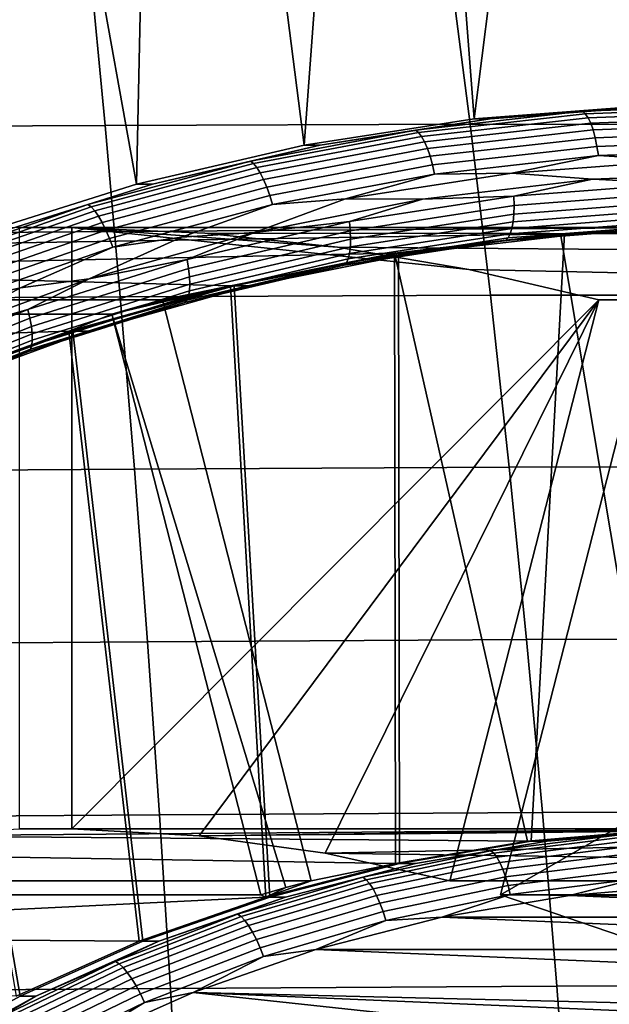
# Model space of a CAD drawing. Header units: metres. Extents: x -25 to 132, y -25 to 25.
# Tile 258 of 278: x 115.24 to 117.4, y 5.71 to 9.31. Entities that reach past the tile are written whole.
import ezdxf

# ---------------------------------------------------------------- set-up
doc = ezdxf.new("R2010")
doc.units = ezdxf.units.M
doc.layers.add('solid_12_061_071_XXX', color=7, linetype='CONTINUOUS')

msp = doc.modelspace()

# ---------------------------------------------------------------- linework, layer by layer
at = {"layer": 'solid_12_061_071_XXX'}
for points in [[(117.534309, 8.993996, 77.357338), (116.907303, 8.946008, 77.165642), (117.131561, 10.723815, 77.234207), (117.489807, 10.74345, 77.343735)], [(116.907303, 8.946008, 77.165642), (116.773903, 10.691092, 77.124855), (117.131561, 10.723815, 77.234207)], [(116.907303, 8.946008, 77.165642), (116.285301, 8.850286, 76.975479), (116.41787, 10.645382, 77.016006), (116.773903, 10.691092, 77.124855)], [(116.285301, 8.850286, 76.975479), (116.063606, 10.586707, 76.9077), (116.41787, 10.645382, 77.016006)], [(116.285301, 8.850286, 76.975479), (115.671684, 8.707352, 76.787872), (115.711205, 10.515076, 76.799957), (116.063606, 10.586707, 76.9077)], [(115.671684, 8.707352, 76.787872), (115.361565, 10.430671, 76.693062), (115.711205, 10.515076, 76.799957)], [(115.671684, 8.707352, 76.787872), (115.069695, 8.517965, 76.603828), (115.014961, 10.333553, 76.587097), (115.361565, 10.430671, 76.693062)], [(114.183647, 9.542886, 99.398491), (114.223579, 8.915902, 99.469704), (115.556488, 8.922169, 99.787392), (115.496704, 9.547182, 99.714355)], [(115.496704, 9.547182, 99.714355), (115.556488, 8.922169, 99.787392), (116.892509, 8.926898, 100.097305), (116.81295, 9.549885, 100.02301)], [(116.81295, 9.549885, 100.02301), (116.892509, 8.926898, 100.097305), (118.232376, 8.925667, 100.399925), (118.133217, 9.546283, 100.324989)], [(117.303459, 8.974038, 77.041306), (116.692795, 8.905385, 76.854607), (116.965767, 8.946009, 76.97438)], [(117.313927, 8.965026, 77.009262), (116.70388, 8.896442, 76.822746), (116.692795, 8.905385, 76.854607), (117.303459, 8.974038, 77.041306)], [(117.592758, 8.993996, 77.166069), (116.965767, 8.946009, 76.97438), (116.907303, 8.946008, 77.165642), (117.534309, 8.993996, 77.357338)], [(117.303459, 8.974038, 77.041306), (116.965767, 8.946009, 76.97438), (117.592758, 8.993996, 77.166069)], [(117.917252, 8.996962, 77.228958), (117.303459, 8.974038, 77.041306), (117.592758, 8.993996, 77.166069)], [(117.927101, 8.987926, 77.196724), (117.313927, 8.965026, 77.009262), (117.303459, 8.974038, 77.041306), (117.917252, 8.996962, 77.228958)], [(117.936348, 8.97317, 77.166481), (117.324181, 8.950308, 76.979324), (117.313927, 8.965026, 77.009262), (117.927101, 8.987926, 77.196724)], [(117.944702, 8.953141, 77.139153), (117.333908, 8.93033, 76.952415), (117.324181, 8.950308, 76.979324), (117.936348, 8.97317, 77.166481)], [(116.965767, 8.946009, 76.97438), (116.343796, 8.850291, 76.784225), (116.285301, 8.850286, 76.975479), (116.907303, 8.946008, 77.165642)], [(116.692795, 8.905385, 76.854607), (116.343796, 8.850291, 76.784225), (116.965767, 8.946009, 76.97438)], [(117.324181, 8.950308, 76.979324), (116.715134, 8.881836, 76.793121), (116.70388, 8.896442, 76.822746), (117.313927, 8.965026, 77.009262)], [(117.333908, 8.93033, 76.952415), (116.726219, 8.862012, 76.766624), (116.715134, 8.881836, 76.793121), (117.324181, 8.950308, 76.979324)], [(117.95192, 8.928451, 77.11557), (117.342796, 8.905702, 76.929344), (117.333908, 8.93033, 76.952415), (117.944702, 8.953141, 77.139153)], [(114.223579, 8.915902, 99.469704), (114.260902, 8.286972, 99.536133), (115.612343, 8.294734, 99.85553), (115.556488, 8.922169, 99.787392)], [(115.556488, 8.922169, 99.787392), (115.612343, 8.294734, 99.85553), (116.966835, 8.301028, 100.166641), (116.892509, 8.926898, 100.097305)], [(116.692795, 8.905385, 76.854607), (116.088371, 8.791353, 76.669815), (116.343796, 8.850291, 76.784225)], [(116.70388, 8.896442, 76.822746), (116.100067, 8.782524, 76.638145), (116.088371, 8.791353, 76.669815), (116.692795, 8.905385, 76.854607)], [(117.342796, 8.905702, 76.929344), (116.736786, 8.837572, 76.744072), (116.726219, 8.862012, 76.766624), (117.333908, 8.93033, 76.952415)], [(117.350594, 8.877173, 76.91082), (116.746521, 8.809261, 76.726135), (116.736786, 8.837572, 76.744072), (117.342796, 8.905702, 76.929344)], [(116.892509, 8.926898, 100.097305), (116.966835, 8.301028, 100.166641), (118.324989, 8.301724, 100.469872), (118.232376, 8.925667, 100.399925)], [(117.957764, 8.899849, 77.096451), (117.350594, 8.877173, 76.91082), (117.342796, 8.905702, 76.929344), (117.95192, 8.928451, 77.11557)], [(117.962067, 8.868207, 77.082375), (117.357056, 8.845612, 76.897408), (117.350594, 8.877173, 76.91082), (117.957764, 8.899849, 77.096451)], [(116.715134, 8.881836, 76.793121), (116.112312, 8.768106, 76.608818), (116.100067, 8.782524, 76.638145), (116.70388, 8.896442, 76.822746)], [(116.726219, 8.862012, 76.766624), (116.124733, 8.748534, 76.582733), (116.112312, 8.768106, 76.608818), (116.715134, 8.881836, 76.793121)], [(116.736786, 8.837572, 76.744072), (116.136963, 8.724407, 76.560684), (116.124733, 8.748534, 76.582733), (116.726219, 8.862012, 76.766624)], [(117.357056, 8.845612, 76.897408), (116.755135, 8.777942, 76.713379), (116.746521, 8.809261, 76.726135), (117.350594, 8.877173, 76.91082)], [(117.964691, 8.834489, 77.073776), (117.361984, 8.811979, 76.889511), (117.357056, 8.845612, 76.897408), (117.962067, 8.868207, 77.082375)], [(116.343796, 8.850291, 76.784225), (115.730164, 8.707354, 76.596619), (115.671684, 8.707352, 76.787872), (116.285301, 8.850286, 76.975479)], [(116.088371, 8.791353, 76.669815), (115.730164, 8.707354, 76.596619), (116.343796, 8.850291, 76.784225)], [(116.746521, 8.809261, 76.726135), (116.148628, 8.69646, 76.543343), (116.136963, 8.724407, 76.560684), (116.736786, 8.837572, 76.744072)], [(117.361984, 8.811979, 76.889511), (116.762352, 8.744567, 76.706184), (116.755135, 8.777942, 76.713379), (117.357056, 8.845612, 76.897408)], [(117.964691, 8.834489, 77.073776), (117.658134, 8.794126, 76.976921), (117.361984, 8.811979, 76.889511)], [(116.088371, 8.791353, 76.669815), (115.493271, 8.632522, 76.487877), (115.730164, 8.707354, 76.596619)], [(116.100067, 8.782524, 76.638145), (115.505554, 8.623853, 76.456383), (115.493271, 8.632522, 76.487877), (116.088371, 8.791353, 76.669815)], [(116.755135, 8.777942, 76.713379), (116.159363, 8.665541, 76.531235), (116.148628, 8.69646, 76.543343), (116.746521, 8.809261, 76.726135)], [(117.361984, 8.811979, 76.889511), (117.044853, 8.747171, 76.789421), (116.762352, 8.744567, 76.706184)], [(117.361984, 8.811979, 76.889511), (117.658134, 8.794126, 76.976921), (117.044853, 8.747171, 76.789421)], [(117.340004, 8.725513, 76.879654), (117.044853, 8.747171, 76.789421), (117.658134, 8.794126, 76.976921), (117.965569, 8.749997, 77.070908)], [(116.112312, 8.768106, 76.608818), (115.518776, 8.609694, 76.427361), (115.505554, 8.623853, 76.456383), (116.100067, 8.782524, 76.638145)], [(116.124733, 8.748534, 76.582733), (115.532532, 8.590476, 76.40168), (115.518776, 8.609694, 76.427361), (116.112312, 8.768106, 76.608818)], [(116.762352, 8.744567, 76.706184), (116.168846, 8.632593, 76.524727), (116.159363, 8.665541, 76.531235), (116.755135, 8.777942, 76.713379)], [(116.136963, 8.724407, 76.560684), (115.546394, 8.566786, 76.380127), (115.532532, 8.590476, 76.40168), (116.124733, 8.748534, 76.582733)], [(116.148628, 8.69646, 76.543343), (115.559944, 8.539342, 76.363365), (115.546394, 8.566786, 76.380127), (116.136963, 8.724407, 76.560684)], [(116.762352, 8.744567, 76.706184), (116.436455, 8.653509, 76.603416), (116.168846, 8.632593, 76.524727)], [(116.717995, 8.652201, 76.689491), (116.436455, 8.653509, 76.603416), (117.044853, 8.747171, 76.789421), (117.340004, 8.725513, 76.879654)], [(116.762352, 8.744567, 76.706184), (117.044853, 8.747171, 76.789421), (116.436455, 8.653509, 76.603416)], [(117.053131, 8.662988, 76.795128), (116.717995, 8.652201, 76.689491), (117.340004, 8.725513, 76.879654)], [(117.660294, 8.709455, 76.980751), (117.053131, 8.662988, 76.795128), (117.340004, 8.725513, 76.879654)], [(117.660294, 8.709455, 76.980751), (117.340004, 8.725513, 76.879654), (117.965569, 8.749997, 77.070908)], [(115.730164, 8.707354, 76.596619), (115.128143, 8.517958, 76.41256), (115.069695, 8.517965, 76.603828), (115.671684, 8.707352, 76.787872)], [(115.493271, 8.632522, 76.487877), (115.128143, 8.517958, 76.41256), (115.730164, 8.707354, 76.596619)], [(116.159363, 8.665541, 76.531235), (115.572769, 8.508983, 76.351898), (115.559944, 8.539342, 76.363365), (116.148628, 8.69646, 76.543343)], [(117.658829, 8.675772, 76.989754), (117.054016, 8.629482, 76.804848), (117.053131, 8.662988, 76.795128), (117.660294, 8.709455, 76.980751)], [(116.168846, 8.632593, 76.524727), (115.584488, 8.47663, 76.346077), (115.572769, 8.508983, 76.351898), (116.159363, 8.665541, 76.531235)], [(116.168846, 8.632593, 76.524727), (116.436455, 8.653509, 76.603416), (116.102959, 8.530467, 76.50145), (115.836243, 8.513644, 76.419907)], [(116.717995, 8.652201, 76.689491), (116.102959, 8.530467, 76.50145), (116.436455, 8.653509, 76.603416)], [(116.450836, 8.570298, 76.610985), (116.102959, 8.530467, 76.50145), (116.717995, 8.652201, 76.689491)], [(117.053131, 8.662988, 76.795128), (116.450836, 8.570298, 76.610985), (116.717995, 8.652201, 76.689491)], [(117.054016, 8.629482, 76.804848), (116.454048, 8.537151, 76.621414), (116.450836, 8.570298, 76.610985), (117.053131, 8.662988, 76.795128)], [(117.655617, 8.644169, 77.004204), (117.053009, 8.598048, 76.819969), (117.054016, 8.629482, 76.804848), (117.658829, 8.675772, 76.989754)], [(115.493271, 8.632522, 76.487877), (114.910515, 8.429701, 76.309708), (115.128143, 8.517958, 76.41256)], [(115.505554, 8.623853, 76.456383), (114.923393, 8.421235, 76.278397), (114.910515, 8.429701, 76.309708), (115.493271, 8.632522, 76.487877)], [(115.518776, 8.609694, 76.427361), (114.937569, 8.40741, 76.249664), (114.923393, 8.421235, 76.278397), (115.505554, 8.623853, 76.456383)], [(115.532532, 8.590476, 76.40168), (114.952614, 8.388643, 76.22438), (114.937569, 8.40741, 76.249664), (115.518776, 8.609694, 76.427361)], [(116.168846, 8.632593, 76.524727), (115.836243, 8.513644, 76.419907), (115.584488, 8.47663, 76.346077)], [(117.053009, 8.598048, 76.819969), (116.455231, 8.506054, 76.637207), (116.454048, 8.537151, 76.621414), (117.054016, 8.629482, 76.804848)], [(117.644402, 8.590966, 77.047539), (117.045502, 8.54513, 76.864433), (117.05014, 8.569642, 76.840034), (117.650757, 8.61561, 77.023659)], [(117.650757, 8.61561, 77.023659), (117.05014, 8.569642, 76.840034), (117.053009, 8.598048, 76.819969), (117.655617, 8.644169, 77.004204)], [(115.546394, 8.566786, 76.380127), (114.968079, 8.365509, 76.203323), (114.952614, 8.388643, 76.22438), (115.532532, 8.590476, 76.40168)], [(117.05014, 8.569642, 76.840034), (116.454338, 8.477952, 76.657883), (116.455231, 8.506054, 76.637207), (117.053009, 8.598048, 76.819969)], [(117.636734, 8.570986, 77.075104), (117.03923, 8.525256, 76.892426), (117.045502, 8.54513, 76.864433), (117.644402, 8.590966, 77.047539)], [(117.694519, 8.549416, 77.615456), (114.757103, 8.528277, 85.482094), (114.272331, 8.476853, 85.333885), (117.223572, 8.526093, 77.312576)], [(117.694519, 8.549416, 77.615456), (115.243935, 8.549416, 85.630936), (114.757103, 8.528277, 85.482094)], [(115.559944, 8.539342, 76.363365), (114.983482, 8.338711, 76.187126), (114.968079, 8.365509, 76.203323), (115.546394, 8.566786, 76.380127)], [(115.572769, 8.508983, 76.351898), (114.99836, 8.309064, 76.176285), (114.983482, 8.338711, 76.187126), (115.559944, 8.539342, 76.363365)], [(117.694519, 6.349213, 77.615456), (115.243935, 6.349213, 85.630936), (115.243935, 8.549416, 85.630936), (117.694519, 8.549416, 77.615456)], [(115.922035, 8.528277, 85.838249), (115.435196, 8.549416, 85.689407), (117.88578, 8.549416, 77.673927), (118.445572, 8.526093, 77.68618)], [(115.435196, 6.349213, 85.689407), (117.88578, 6.349213, 77.673927), (117.88578, 8.549416, 77.673927), (115.435196, 8.549416, 85.689407)], [(116.406807, 8.476853, 85.986458), (115.435196, 8.549416, 85.689407), (115.922035, 8.528277, 85.838249)], [(116.887779, 8.395326, 86.133507), (115.435196, 8.549416, 85.689407), (116.406807, 8.476853, 85.986458)], [(115.435196, 6.349213, 85.689407), (115.435196, 8.549416, 85.689407), (116.887779, 8.395326, 86.133507), (117.363258, 8.283983, 86.278877)], [(116.450836, 8.570298, 76.610985), (115.856621, 8.431882, 76.429314), (116.102959, 8.530467, 76.50145)], [(116.454048, 8.537151, 76.621414), (115.862129, 8.399271, 76.440453), (115.856621, 8.431882, 76.429314), (116.450836, 8.570298, 76.610985)], [(117.03923, 8.525256, 76.892426), (116.44651, 8.43404, 76.711212), (116.451401, 8.453701, 76.6828), (117.045502, 8.54513, 76.864433)], [(117.045502, 8.54513, 76.864433), (116.451401, 8.453701, 76.6828), (116.454338, 8.477952, 76.657883), (117.05014, 8.569642, 76.840034)], [(117.618454, 8.54729, 77.137863), (117.022606, 8.501686, 76.955688), (117.031517, 8.510627, 76.923157), (117.627998, 8.556278, 77.105522)], [(117.296074, 8.526093, 77.075363), (117.022606, 8.501686, 76.955688), (117.618454, 8.54729, 77.137863)], [(117.627998, 8.556278, 77.105522), (117.031517, 8.510627, 76.923157), (117.03923, 8.525256, 76.892426), (117.636734, 8.570986, 77.075104)], [(117.116661, 6.3037, 77.229652), (117.237617, 8.526093, 77.266632), (117.848618, 8.55, 77.45343), (117.604126, 6.344851, 77.378685)], [(117.223572, 8.526093, 77.312576), (117.834572, 8.55, 77.499374), (117.694519, 8.549416, 77.615456)], [(117.59008, 6.344851, 77.424629), (117.834572, 8.55, 77.499374), (117.223572, 8.526093, 77.312576)], [(117.848618, 8.55, 77.45343), (117.237617, 8.526093, 77.266632), (117.296074, 8.526093, 77.075363), (117.907097, 8.55, 77.262169)], [(117.907097, 8.55, 77.262169), (117.296074, 8.526093, 77.075363), (117.618454, 8.54729, 77.137863)], [(117.223572, 8.526093, 77.312576), (114.272331, 8.476853, 85.333885), (113.791359, 8.395326, 85.186836), (116.615936, 8.4545, 77.126801)], [(115.584488, 8.47663, 76.346077), (115.01226, 8.277472, 76.171127), (114.99836, 8.309064, 76.176285), (115.572769, 8.508983, 76.351898)], [(115.584488, 8.47663, 76.346077), (115.836243, 8.513644, 76.419907), (115.498299, 8.360981, 76.316589), (115.247452, 8.32834, 76.239899)], [(116.102959, 8.530467, 76.50145), (115.498299, 8.360981, 76.316589), (115.836243, 8.513644, 76.419907)], [(115.856621, 8.431882, 76.429314), (115.498299, 8.360981, 76.316589), (116.102959, 8.530467, 76.50145)], [(116.455231, 8.506054, 76.637207), (115.865463, 8.368675, 76.456902), (115.862129, 8.399271, 76.440453), (116.454048, 8.537151, 76.621414)], [(116.454338, 8.477952, 76.657883), (115.866524, 8.341027, 76.478165), (115.865463, 8.368675, 76.456902), (116.455231, 8.506054, 76.637207)], [(119.053215, 8.4545, 77.871956), (116.406807, 8.476853, 85.986458), (115.922035, 8.528277, 85.838249), (118.445572, 8.526093, 77.68618)], [(117.022606, 8.501686, 76.955688), (116.431519, 8.410723, 76.774979), (116.439819, 8.419567, 76.742256), (117.031517, 8.510627, 76.923157)], [(116.688469, 8.454504, 76.889603), (116.431519, 8.410723, 76.774979), (117.022606, 8.501686, 76.955688)], [(117.031517, 8.510627, 76.923157), (116.439819, 8.419567, 76.742256), (116.44651, 8.43404, 76.711212), (117.03923, 8.525256, 76.892426)], [(117.59008, 6.344851, 77.424629), (117.223572, 8.526093, 77.312576), (116.615936, 8.4545, 77.126801), (117.102615, 6.3037, 77.275597)], [(117.237617, 8.526093, 77.266632), (116.629982, 8.4545, 77.080856), (116.688469, 8.454504, 76.889603), (117.296074, 8.526093, 77.075363)], [(117.116661, 6.3037, 77.229652), (116.633934, 6.221665, 77.082069), (116.629982, 8.4545, 77.080856), (117.237617, 8.526093, 77.266632)], [(117.296074, 8.526093, 77.075363), (116.688469, 8.454504, 76.889603), (117.022606, 8.501686, 76.955688)], [(115.584488, 8.47663, 76.346077), (115.247452, 8.32834, 76.239899), (115.01226, 8.277472, 76.171127)], [(116.451401, 8.453701, 76.6828), (115.865273, 8.317168, 76.503601), (115.866524, 8.341027, 76.478165), (116.454338, 8.477952, 76.657883)], [(119.654022, 8.335628, 78.055634), (116.887779, 8.395326, 86.133507), (116.406807, 8.476853, 85.986458), (119.053215, 8.4545, 77.871956)], [(116.015129, 8.335628, 76.943115), (116.615936, 8.4545, 77.126801), (113.791359, 8.395326, 85.186836)], [(115.856621, 8.431882, 76.429314), (115.273651, 8.248479, 76.251083), (115.498299, 8.360981, 76.316589)], [(115.862129, 8.399271, 76.440453), (115.281418, 8.216577, 76.262909), (115.273651, 8.248479, 76.251083), (115.856621, 8.431882, 76.429314)], [(116.439819, 8.419567, 76.742256), (115.856049, 8.283586, 76.563782), (115.86174, 8.297825, 76.532433), (116.44651, 8.43404, 76.711212)], [(116.44651, 8.43404, 76.711212), (115.86174, 8.297825, 76.532433), (115.865273, 8.317168, 76.503601), (116.451401, 8.453701, 76.6828)], [(116.619888, 6.221665, 77.128014), (116.615936, 8.4545, 77.126801), (116.015129, 8.335628, 76.943115), (116.145103, 6.099294, 76.982857)], [(116.629982, 8.4545, 77.080856), (116.029175, 8.335628, 76.897171), (116.087677, 8.335633, 76.705917), (116.688469, 8.454504, 76.889603)], [(116.633934, 6.221665, 77.082069), (116.159149, 6.099294, 76.936913), (116.029175, 8.335628, 76.897171), (116.629982, 8.4545, 77.080856)], [(116.688469, 8.454504, 76.889603), (116.087677, 8.335633, 76.705917), (116.431519, 8.410723, 76.774979)], [(117.102615, 6.3037, 77.275597), (116.615936, 8.4545, 77.126801), (116.619888, 6.221665, 77.128014)], [(113.791359, 8.395326, 85.186836), (113.315872, 8.283983, 85.041466), (115.766457, 8.283983, 77.025986), (116.015129, 8.335628, 76.943115)], [(115.865463, 8.368675, 76.456902), (115.286865, 8.186646, 76.280006), (115.281418, 8.216577, 76.262909), (115.862129, 8.399271, 76.440453)], [(116.431519, 8.410723, 76.774979), (115.848366, 8.274884, 76.596687), (115.856049, 8.283586, 76.563782), (116.439819, 8.419567, 76.742256)], [(116.087677, 8.335633, 76.705917), (115.848366, 8.274884, 76.596687), (116.431519, 8.410723, 76.774979)], [(119.654022, 8.335628, 78.055634), (119.813843, 8.283983, 78.263397), (117.363258, 8.283983, 86.278877), (116.887779, 8.395326, 86.133507)], [(115.498299, 8.360981, 76.316589), (114.907448, 8.144706, 76.135948), (115.247452, 8.32834, 76.239899)], [(115.273651, 8.248479, 76.251083), (114.907448, 8.144706, 76.135948), (115.498299, 8.360981, 76.316589)], [(115.866524, 8.341027, 76.478165), (115.289833, 8.1596, 76.301857), (115.286865, 8.186646, 76.280006), (115.865463, 8.368675, 76.456902)], [(115.01226, 8.277472, 76.171127), (115.247452, 8.32834, 76.239899), (114.907448, 8.144706, 76.135948), (114.673149, 8.09856, 76.064316)], [(115.865273, 8.317168, 76.503601), (115.29023, 8.13626, 76.327797), (115.289833, 8.1596, 76.301857), (115.866524, 8.341027, 76.478165)], [(115.424561, 8.170155, 76.762558), (116.015129, 8.335628, 76.943115), (115.581711, 8.232219, 76.969505)], [(116.145103, 6.099294, 76.982857), (116.015129, 8.335628, 76.943115), (115.424561, 8.170155, 76.762558), (115.681236, 5.937356, 76.841034)], [(116.029175, 8.335628, 76.897171), (115.438606, 8.170155, 76.716614), (115.497055, 8.170148, 76.525352), (116.087677, 8.335633, 76.705917)], [(116.159149, 6.099294, 76.936913), (115.695282, 5.937356, 76.79509), (115.438606, 8.170155, 76.716614), (116.029175, 8.335628, 76.897171)], [(116.087677, 8.335633, 76.705917), (115.497055, 8.170148, 76.525352), (115.848366, 8.274884, 76.596687)], [(116.015129, 8.335628, 76.943115), (115.673935, 8.258666, 76.997704), (115.581711, 8.232219, 76.969505)], [(116.015129, 8.335628, 76.943115), (115.766457, 8.283983, 77.025986), (115.673935, 8.258666, 76.997704)], [(114.260902, 8.286972, 99.536133), (114.295578, 7.656228, 99.597733), (115.6642, 7.665041, 99.918732), (115.612343, 8.294734, 99.85553)], [(115.856049, 8.283586, 76.563782), (115.283333, 8.103408, 76.388687), (115.28804, 8.117337, 76.357033), (115.86174, 8.297825, 76.532433)], [(115.86174, 8.297825, 76.532433), (115.28804, 8.117337, 76.357033), (115.29023, 8.13626, 76.327797), (115.865273, 8.317168, 76.503601)], [(115.612343, 8.294734, 99.85553), (115.6642, 7.665041, 99.918732), (117.035828, 7.672469, 100.230965), (116.966835, 8.301028, 100.166641)], [(116.966835, 8.301028, 100.166641), (117.035828, 7.672469, 100.230965), (118.41095, 7.674676, 100.534775), (118.324989, 8.301724, 100.469872)], [(113.860451, 6.15875, 85.207962), (116.311028, 6.15875, 77.192482), (115.766457, 8.283983, 77.025986), (113.315872, 8.283983, 85.041466)], [(115.848366, 8.274884, 76.596687), (115.276253, 8.094895, 76.421776), (115.283333, 8.103408, 76.388687), (115.856049, 8.283586, 76.563782)], [(115.497055, 8.170148, 76.525352), (115.276253, 8.094895, 76.421776), (115.848366, 8.274884, 76.596687)], [(115.435196, 6.349213, 85.689407), (117.363258, 8.283983, 86.278877), (115.900566, 6.322844, 85.831688)], [(115.766457, 8.283983, 77.025986), (115.581711, 8.232219, 76.969505), (115.673935, 8.258666, 76.997704)], [(116.21846, 6.133629, 77.164177), (115.581711, 8.232219, 76.969505), (115.766457, 8.283983, 77.025986), (116.311028, 6.15875, 77.192482)], [(115.900566, 6.322844, 85.831688), (117.363258, 8.283983, 86.278877), (116.362663, 6.259228, 85.972961)], [(116.362663, 6.259228, 85.972961), (117.363258, 8.283983, 86.278877), (116.818687, 6.15875, 86.112389)], [(119.269264, 6.15875, 78.096909), (116.818687, 6.15875, 86.112389), (117.363258, 8.283983, 86.278877), (119.813843, 8.283983, 78.263397)], [(115.424561, 8.170155, 76.762558), (115.581711, 8.232219, 76.969505), (113.131134, 8.232219, 84.984985), (112.666115, 8.080042, 84.842819)], [(116.126282, 6.106987, 77.136002), (113.675705, 6.106987, 85.151482), (113.131134, 8.232219, 84.984985), (115.581711, 8.232219, 76.969505)], [(115.273651, 8.248479, 76.251083), (114.70504, 8.021066, 76.07724), (114.907448, 8.144706, 76.135948)], [(115.281418, 8.216577, 76.262909), (114.715004, 7.990044, 76.089737), (114.70504, 8.021066, 76.07724), (115.273651, 8.248479, 76.251083)], [(115.286865, 8.186646, 76.280006), (114.722519, 7.960939, 76.107468), (114.715004, 7.990044, 76.089737), (115.281418, 8.216577, 76.262909)], [(116.126282, 6.106987, 77.136002), (115.581711, 8.232219, 76.969505), (116.21846, 6.133629, 77.164177)], [(117.003433, 6.106987, 86.168869), (119.45401, 6.106987, 78.153389), (119.998581, 8.232219, 78.319878), (117.548004, 8.232219, 86.335358)], [(117.003433, 6.106987, 86.168869), (117.548004, 8.232219, 86.335358), (118.912956, 7.690246, 86.75267), (119.344673, 7.454011, 86.884659)], [(115.289833, 8.1596, 76.301857), (114.727348, 7.934638, 76.129883), (114.722519, 7.960939, 76.107468), (115.286865, 8.186646, 76.280006)], [(115.424561, 8.170155, 76.762558), (112.666115, 8.080042, 84.842819), (112.210594, 7.89917, 84.703552), (114.847404, 7.958972, 76.586105)], [(115.29023, 8.13626, 76.327797), (114.729355, 7.911942, 76.156319), (114.727348, 7.934638, 76.129883), (115.289833, 8.1596, 76.301857)], [(115.681236, 5.937356, 76.841034), (115.424561, 8.170155, 76.762558), (114.847404, 7.958972, 76.586105), (115.231308, 5.7369, 76.703476)], [(115.438606, 8.170155, 76.716614), (114.861458, 7.958972, 76.540161), (114.919922, 7.958971, 76.3489), (115.497055, 8.170148, 76.525352)], [(115.695282, 5.937356, 76.79509), (115.245354, 5.7369, 76.657532), (114.861458, 7.958972, 76.540161), (115.438606, 8.170155, 76.716614)], [(115.497055, 8.170148, 76.525352), (114.919922, 7.958971, 76.3489), (115.276253, 8.094895, 76.421776)], [(115.283333, 8.103408, 76.388687), (114.724724, 7.879995, 76.217896), (114.72847, 7.89354, 76.185959), (115.28804, 8.117337, 76.357033)], [(115.28804, 8.117337, 76.357033), (114.72847, 7.89354, 76.185959), (114.729355, 7.911942, 76.156319), (115.29023, 8.13626, 76.327797)], [(115.276253, 8.094895, 76.421776), (114.718231, 7.871717, 76.251175), (114.724724, 7.879995, 76.217896), (115.283333, 8.103408, 76.388687)], [(114.919922, 7.958971, 76.3489), (114.718231, 7.871717, 76.251175), (115.276253, 8.094895, 76.421776)], [(115.245354, 5.7369, 76.657532), (114.812355, 5.499261, 76.525154), (114.861458, 7.958972, 76.540161)], [(117.035828, 7.672469, 100.230965), (117.099457, 7.041435, 100.29026), (118.490219, 7.044772, 100.594604), (118.41095, 7.674676, 100.534775)], [(114.295578, 7.656228, 99.597733), (114.327568, 7.023815, 99.654488), (115.712044, 7.033273, 99.976982), (115.6642, 7.665041, 99.918732)], [(115.6642, 7.665041, 99.918732), (115.712044, 7.033273, 99.976982), (117.099457, 7.041435, 100.29026), (117.035828, 7.672469, 100.230965)], [(117.003433, 6.106987, 86.168869), (119.344673, 7.454011, 86.884659), (117.446419, 5.955565, 86.304306)], [(114.327568, 7.023815, 99.654488), (114.356873, 6.389885, 99.70639), (115.755836, 6.399614, 100.030258), (115.712044, 7.033273, 99.976982)], [(115.712044, 7.033273, 99.976982), (115.755836, 6.399614, 100.030258), (117.157707, 6.408149, 100.344498), (117.099457, 7.041435, 100.29026)], [(117.099457, 7.041435, 100.29026), (117.157707, 6.408149, 100.344498), (118.562767, 6.412267, 100.649345), (118.490219, 7.044772, 100.594604)], [(117.157707, 6.408149, 100.344498), (117.210533, 5.772832, 100.393669), (118.628563, 5.777413, 100.698975), (118.562767, 6.412267, 100.649345)], [(114.356873, 6.389885, 99.70639), (114.383469, 5.754587, 99.753418), (115.795578, 5.764252, 100.078537), (115.755836, 6.399614, 100.030258)], [(115.755836, 6.399614, 100.030258), (115.795578, 5.764252, 100.078537), (117.210533, 5.772832, 100.393669), (117.157707, 6.408149, 100.344498)], [(114.778572, 6.322844, 85.488663), (115.243935, 6.349213, 85.630936), (117.694519, 6.349213, 77.615456), (117.59008, 6.344851, 77.424629)], [(114.778572, 6.322844, 85.488663), (117.59008, 6.344851, 77.424629), (117.102615, 6.3037, 77.275597)], [(117.88578, 6.349213, 77.673927), (115.435196, 6.349213, 85.689407), (115.900566, 6.322844, 85.831688)], [(117.88578, 6.349213, 77.673927), (115.900566, 6.322844, 85.831688), (118.079071, 6.344851, 77.574127)], [(116.362663, 6.259228, 85.972961), (118.566536, 6.3037, 77.72316), (118.079071, 6.344851, 77.574127), (115.900566, 6.322844, 85.831688)], [(117.116661, 6.3037, 77.229652), (117.604126, 6.344851, 77.378685), (117.662582, 6.34485, 77.187416), (117.175133, 6.303701, 77.038391)], [(117.175133, 6.303701, 77.038391), (117.662582, 6.34485, 77.187416), (117.441032, 6.327396, 77.083366)], [(114.778572, 6.322844, 85.488663), (117.102615, 6.3037, 77.275597), (116.619888, 6.221665, 77.128014), (114.316475, 6.259228, 85.347382)], [(116.967751, 6.26882, 76.938667), (117.441032, 6.327396, 77.083366), (117.451569, 6.318389, 77.051338), (116.978958, 6.259896, 76.906845)], [(117.175133, 6.303701, 77.038391), (117.441032, 6.327396, 77.083366), (116.967751, 6.26882, 76.938667)], [(116.978958, 6.259896, 76.906845), (117.451569, 6.318389, 77.051338), (117.461914, 6.303678, 77.021431), (116.99041, 6.245321, 76.877281)], [(116.362663, 6.259228, 85.972961), (119.049263, 6.221665, 77.870743), (118.566536, 6.3037, 77.72316)], [(116.50032, 6.171595, 76.795761), (116.967751, 6.26882, 76.938667), (116.978958, 6.259896, 76.906845), (116.512192, 6.162809, 76.764145)], [(116.692436, 6.221671, 76.890808), (116.967751, 6.26882, 76.938667), (116.50032, 6.171595, 76.795761)], [(116.633934, 6.221665, 77.082069), (117.116661, 6.3037, 77.229652), (117.175133, 6.303701, 77.038391), (116.692436, 6.221671, 76.890808)], [(116.692436, 6.221671, 76.890808), (117.175133, 6.303701, 77.038391), (116.967751, 6.26882, 76.938667)], [(116.99041, 6.245321, 76.877281), (117.461914, 6.303678, 77.021431), (117.471779, 6.283711, 76.994568), (117.001762, 6.225539, 76.850868)], [(117.001762, 6.225539, 76.850868), (117.471779, 6.283711, 76.994568), (117.480835, 6.259096, 76.97155), (117.012665, 6.201152, 76.828415)], [(113.860451, 6.15875, 85.207962), (114.316475, 6.259228, 85.347382), (116.619888, 6.221665, 77.128014), (116.311028, 6.15875, 77.192482)], [(116.362663, 6.259228, 85.972961), (116.818687, 6.15875, 86.112389), (119.269264, 6.15875, 78.096909), (119.049263, 6.221665, 77.870743)], [(116.512192, 6.162809, 76.764145), (116.978958, 6.259896, 76.906845), (116.99041, 6.245321, 76.877281), (116.524734, 6.14846, 76.734909)], [(116.524734, 6.14846, 76.734909), (116.99041, 6.245321, 76.877281), (117.001762, 6.225539, 76.850868), (116.53756, 6.128985, 76.708946)], [(117.012665, 6.201152, 76.828415), (117.480835, 6.259096, 76.97155), (117.488831, 6.230583, 76.953087), (117.022789, 6.172903, 76.8106)], [(116.311028, 6.15875, 77.192482), (116.619888, 6.221665, 77.128014), (116.145103, 6.099294, 76.982857)], [(116.159149, 6.099294, 76.936913), (116.633934, 6.221665, 77.082069), (116.692436, 6.221671, 76.890808), (116.217613, 6.09929, 76.745644)], [(116.217613, 6.09929, 76.745644), (116.692436, 6.221671, 76.890808), (116.50032, 6.171595, 76.795761)], [(116.53756, 6.128985, 76.708946), (117.001762, 6.225539, 76.850868), (117.012665, 6.201152, 76.828415), (116.550285, 6.104977, 76.68705)], [(116.550285, 6.104977, 76.68705), (117.012665, 6.201152, 76.828415), (117.022789, 6.172903, 76.8106), (116.562515, 6.077165, 76.669884)], [(117.022789, 6.172903, 76.8106), (117.488831, 6.230583, 76.953087), (117.495506, 6.199039, 76.939735), (117.03183, 6.141651, 76.797974)], [(117.03183, 6.141651, 76.797974), (117.495506, 6.199039, 76.939735), (117.500664, 6.165424, 76.931908), (117.039497, 6.108347, 76.790916)], [(116.041634, 6.036319, 76.655525), (116.50032, 6.171595, 76.795761), (116.512192, 6.162809, 76.764145), (116.054153, 6.027726, 76.624107)], [(116.217613, 6.09929, 76.745644), (116.50032, 6.171595, 76.795761), (116.041634, 6.036319, 76.655525)], [(116.054153, 6.027726, 76.624107), (116.512192, 6.162809, 76.764145), (116.524734, 6.14846, 76.734909), (116.067764, 6.013692, 76.5952)], [(116.562515, 6.077165, 76.669884), (117.022789, 6.172903, 76.8106), (117.03183, 6.141651, 76.797974), (116.573883, 6.046398, 76.657967)], [(117.039497, 6.108347, 76.790916), (117.500664, 6.165424, 76.931908), (117.256302, 6.105113, 76.854065)], [(117.500664, 6.165424, 76.931908), (117.72863, 6.145005, 76.998466), (117.256302, 6.105113, 76.854065)], [(116.067764, 6.013692, 76.5952), (116.524734, 6.14846, 76.734909), (116.53756, 6.128985, 76.708946), (116.082039, 5.994644, 76.569679)], [(116.082039, 5.994644, 76.569679), (116.53756, 6.128985, 76.708946), (116.550285, 6.104977, 76.68705), (116.096542, 5.971161, 76.548325)], [(116.126282, 6.106987, 77.136002), (116.21846, 6.133629, 77.164177), (116.145103, 6.099294, 76.982857)], [(116.21846, 6.133629, 77.164177), (116.311028, 6.15875, 77.192482), (116.145103, 6.099294, 76.982857)], [(116.573883, 6.046398, 76.657967), (117.03183, 6.141651, 76.797974), (117.039497, 6.108347, 76.790916), (116.584038, 6.013611, 76.651665)], [(118.674835, 6.105113, 77.287758), (117.256302, 6.105113, 76.854065), (117.72863, 6.145005, 76.998466)], [(113.232719, 5.955565, 85.016045), (113.675705, 6.106987, 85.151482), (116.126282, 6.106987, 77.136002), (116.145103, 6.099294, 76.982857)], [(113.232719, 5.955565, 85.016045), (116.145103, 6.099294, 76.982857), (115.681236, 5.937356, 76.841034)], [(115.695282, 5.937356, 76.79509), (116.159149, 6.099294, 76.936913), (116.217613, 6.09929, 76.745644), (115.753746, 5.937353, 76.603828)], [(115.753746, 5.937353, 76.603828), (116.217613, 6.09929, 76.745644), (116.041634, 6.036319, 76.655525)], [(116.096542, 5.971161, 76.548325), (116.550285, 6.104977, 76.68705), (116.562515, 6.077165, 76.669884), (116.11084, 5.943959, 76.531792)], [(116.584038, 6.013611, 76.651665), (117.039497, 6.108347, 76.790916), (116.788628, 6.025599, 76.711082)], [(117.039497, 6.108347, 76.790916), (117.256302, 6.105113, 76.854065), (116.788628, 6.025599, 76.711082)], [(119.142509, 6.025599, 77.43074), (116.788628, 6.025599, 76.711082), (117.256302, 6.105113, 76.854065)], [(119.45401, 6.106987, 78.153389), (117.003433, 6.106987, 86.168869), (117.446419, 5.955565, 86.304306)], [(119.142509, 6.025599, 77.43074), (117.256302, 6.105113, 76.854065), (118.674835, 6.105113, 77.287758)], [(116.11084, 5.943959, 76.531792), (116.562515, 6.077165, 76.669884), (116.573883, 6.046398, 76.657967), (116.124496, 5.913867, 76.520576)], [(115.594505, 5.863828, 76.518822), (116.041634, 6.036319, 76.655525), (116.054153, 6.027726, 76.624107), (115.607666, 5.855481, 76.487602)], [(115.753746, 5.937353, 76.603828), (116.041634, 6.036319, 76.655525), (115.594505, 5.863828, 76.518822)], [(115.607666, 5.855481, 76.487602), (116.054153, 6.027726, 76.624107), (116.067764, 6.013692, 76.5952), (115.622307, 5.841847, 76.459007)], [(116.124496, 5.913867, 76.520576), (116.573883, 6.046398, 76.657967), (116.584038, 6.013611, 76.651665), (116.137085, 5.881799, 76.515022)], [(119.602577, 5.906962, 77.571396), (116.328568, 5.906962, 76.570427), (116.788628, 6.025599, 76.711082)], [(116.584038, 6.013611, 76.651665), (116.788628, 6.025599, 76.711082), (116.328568, 5.906962, 76.570427)], [(119.602577, 5.906962, 77.571396), (116.788628, 6.025599, 76.711082), (119.142509, 6.025599, 77.43074)], [(115.622307, 5.841847, 76.459007), (116.067764, 6.013692, 76.5952), (116.082039, 5.994644, 76.569679), (115.637993, 5.823343, 76.433922)], [(115.637993, 5.823343, 76.433922), (116.082039, 5.994644, 76.569679), (116.096542, 5.971161, 76.548325), (115.654243, 5.800532, 76.413101)], [(116.137085, 5.881799, 76.515022), (116.584038, 6.013611, 76.651665), (116.328568, 5.906962, 76.570427)], [(113.232719, 5.955565, 85.016045), (115.681236, 5.937356, 76.841034), (115.231308, 5.7369, 76.703476), (112.802116, 5.769053, 84.884392)], [(115.654243, 5.800532, 76.413101), (116.096542, 5.971161, 76.548325), (116.11084, 5.943959, 76.531792), (115.670555, 5.774107, 76.397179)], [(115.670555, 5.774107, 76.397179), (116.11084, 5.943959, 76.531792), (116.124496, 5.913867, 76.520576), (115.68644, 5.744874, 76.38665)], [(115.245354, 5.7369, 76.657532), (115.695282, 5.937356, 76.79509), (115.753746, 5.937353, 76.603828), (115.303848, 5.73691, 76.466278)], [(115.303848, 5.73691, 76.466278), (115.753746, 5.937353, 76.603828), (115.594505, 5.863828, 76.518822)], [(115.68644, 5.744874, 76.38665), (116.124496, 5.913867, 76.520576), (116.137085, 5.881799, 76.515022), (115.701408, 5.713723, 76.381821)], [(115.701408, 5.713723, 76.381821), (116.137085, 5.881799, 76.515022), (115.879089, 5.74997, 76.433014)], [(116.328568, 5.906962, 76.570427), (120.052048, 5.74997, 77.708809), (117.965569, 5.7, 77.070908), (115.879089, 5.74997, 76.433014)], [(116.137085, 5.881799, 76.515022), (116.328568, 5.906962, 76.570427), (115.879089, 5.74997, 76.433014)], [(120.052048, 5.74997, 77.708809), (116.328568, 5.906962, 76.570427), (119.602577, 5.906962, 77.571396)], [(115.161697, 5.655184, 76.386505), (115.594505, 5.863828, 76.518822), (115.607666, 5.855481, 76.487602), (115.175476, 5.647134, 76.355469)], [(115.303848, 5.73691, 76.466278), (115.594505, 5.863828, 76.518822), (115.161697, 5.655184, 76.386505)], [(115.175476, 5.647134, 76.355469), (115.607666, 5.855481, 76.487602), (115.622307, 5.841847, 76.459007), (115.191124, 5.633986, 76.327187)], [(115.191124, 5.633986, 76.327187), (115.622307, 5.841847, 76.459007), (115.637993, 5.823343, 76.433922), (115.208176, 5.61614, 76.302513)], [(115.208176, 5.61614, 76.302513), (115.637993, 5.823343, 76.433922), (115.654243, 5.800532, 76.413101), (115.226105, 5.594141, 76.282211)], [(115.226105, 5.594141, 76.282211), (115.654243, 5.800532, 76.413101), (115.670555, 5.774107, 76.397179), (115.24437, 5.568656, 76.266884)], [(114.383469, 5.754587, 99.753418), (114.407341, 5.118069, 99.795555), (115.83123, 5.127372, 100.121819), (115.795578, 5.764252, 100.078537)], [(115.24437, 5.568656, 76.266884), (115.670555, 5.774107, 76.397179), (115.68644, 5.744874, 76.38665), (115.262413, 5.540463, 76.257011)], [(115.795578, 5.764252, 100.078537), (115.83123, 5.127372, 100.121819), (117.257919, 5.135704, 100.437744), (117.210533, 5.772832, 100.393669)], [(117.210533, 5.772832, 100.393669), (117.257919, 5.135704, 100.437744), (118.687569, 5.140466, 100.743469), (118.628563, 5.777413, 100.698975)], [(114.812355, 5.499261, 76.525154), (115.245354, 5.7369, 76.657532), (115.303848, 5.73691, 76.466278), (114.870827, 5.499261, 76.333893)], [(114.870827, 5.499261, 76.333893), (115.303848, 5.73691, 76.466278), (115.161697, 5.655184, 76.386505)], [(115.262413, 5.540463, 76.257011), (115.68644, 5.744874, 76.38665), (115.701408, 5.713723, 76.381821), (115.279678, 5.51042, 76.252884)], [(115.879089, 5.74997, 76.433014), (117.067947, 5.622183, 76.796478), (116.626801, 5.52541, 76.661606), (115.443169, 5.555653, 76.299736)], [(115.701408, 5.713723, 76.381821), (115.879089, 5.74997, 76.433014), (115.443169, 5.555653, 76.299736)], [(115.879089, 5.74997, 76.433014), (117.965569, 5.7, 77.070908), (117.515244, 5.680514, 76.933235)], [(115.879089, 5.74997, 76.433014), (117.515244, 5.680514, 76.933235), (117.067947, 5.622183, 76.796478)], [(115.279678, 5.51042, 76.252884), (115.701408, 5.713723, 76.381821), (115.443169, 5.555653, 76.299736)]]:
    msp.add_3dface(points, dxfattribs=at)

doc.saveas('drawing.dxf')
